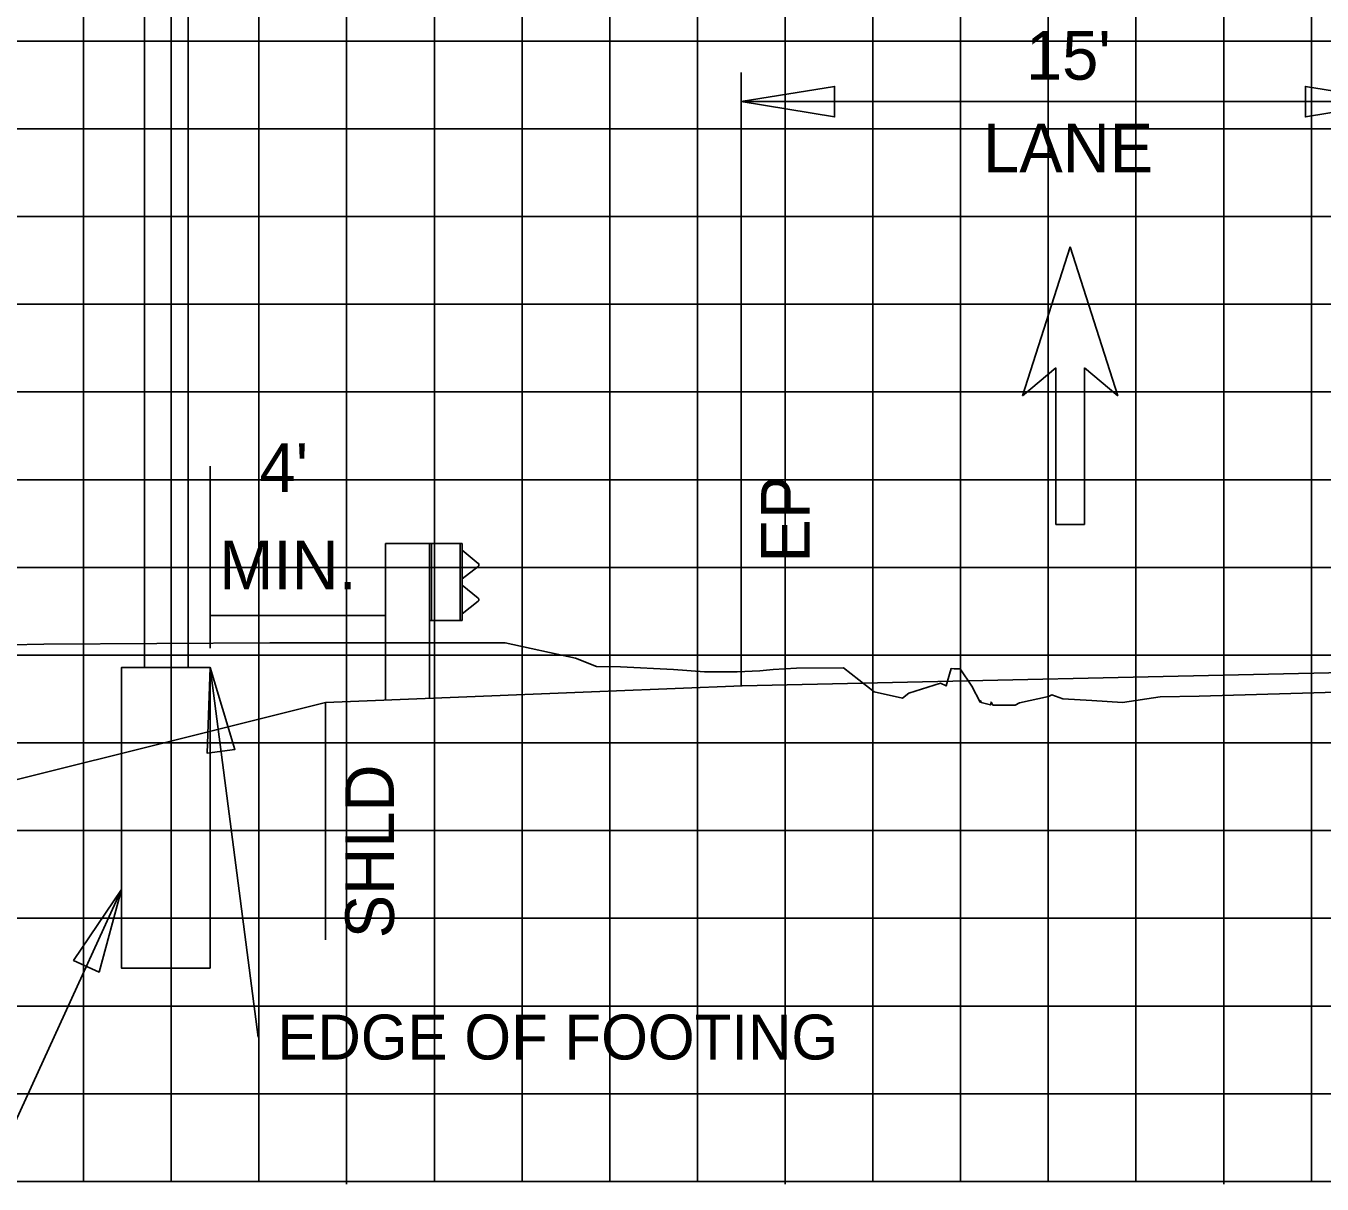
# Model space of a CAD drawing. Extents: x 2193008 to 2198143, y 1236112 to 1237864.
# Drawn here: x 2196287.39 to 2196316.95, y 1237258.05 to 1237284.45 of the extents above; entities that cross this region are included whole.
import ezdxf

# ---------------------------------------------------------------- set-up
doc = ezdxf.new("R2010")
doc.units = 0
for name, color, linetype in [('3', 7, 'Continuous'), ('60', 7, 'Continuous'), ('GSDIMS', 7, 'Continuous'), ('Level 1', 7, 'Continuous'), ('Level 28', 7, 'Continuous'), ('Level 55', 7, 'Continuous'), ('Level 61', 7, 'Continuous'), ('M-ROADS', 7, 'Continuous'), ('V7Level1', 7, 'Continuous')]:
    doc.layers.add(name, color=color, linetype=linetype)

msp = doc.modelspace()

# ---------------------------------------------------------------- linework, layer by layer
at = {"layer": '3'}
for p, q in [((2196290.096, 1237296.957), (2196290.096, 1237269.821)), ((2196291.096, 1237296.957), (2196291.096, 1237269.821)), ((2196303.707, 1237269.408), (2196303.707, 1237283.389)), ((2196291.596, 1237270.262), (2196291.596, 1237274.414)), ((2196289.572, 1237269.821), (2196291.596, 1237269.821)), ((2196289.572, 1237262.969), (2196289.572, 1237269.821)), ((2196291.596, 1237262.969), (2196291.596, 1237269.821)), ((2196292.689, 1237261.395), (2196291.596, 1237269.821)), ((2196287.146, 1237259.458), (2196289.572, 1237264.76)), ((2196289.572, 1237262.969), (2196291.596, 1237262.969))]:
    msp.add_line(p, q, dxfattribs=at)
at = {"layer": '60'}
for p, q in [((2196394.707, 1237258.106), (2196264.707, 1237258.106)), ((2196294.707, 1237258.046), (2196294.707, 1237258.106)), ((2196304.707, 1237258.046), (2196304.707, 1237258.106)), ((2196314.707, 1237258.046), (2196314.707, 1237258.106))]:
    msp.add_line(p, q, dxfattribs=at)
for points in [[(2196294.223, 1237269.028), (2196299.723, 1237269.248), (2196300.668, 1237269.286), (2196303.723, 1237269.408), (2196318.131, 1237269.725), (2196349.707, 1237270.42)], [(2196294.223, 1237269.028), (2196283.723, 1237266.403), (2196279.707, 1237266.403)]]:
    msp.add_lwpolyline(points, dxfattribs=at)
at = {"layer": 'GSDIMS'}
for p, q in [((2196318.707, 1237282.726), (2196303.707, 1237282.726)), ((2196294.223, 1237263.614), (2196294.223, 1237269.028))]:
    msp.add_line(p, q, dxfattribs=at)
for points in [[(2196303.707, 1237282.726), (2196305.835, 1237282.379), (2196305.835, 1237283.073)], [(2196318.698, 1237282.726), (2196316.569, 1237282.379), (2196316.569, 1237283.073)], [(2196291.596, 1237269.821), (2196292.161, 1237267.956), (2196291.526, 1237267.874)], [(2196289.572, 1237264.76), (2196288.481, 1237263.146), (2196289.063, 1237262.879)]]:
    msp.add_lwpolyline(points, close=True, dxfattribs=at)
at = {"layer": 'Level 1'}
for p, q in [((2196295.593, 1237272.648), (2196295.593, 1237269.083)), ((2196295.593, 1237272.648), (2196297.343, 1237272.648)), ((2196296.593, 1237272.648), (2196296.593, 1237269.123)), ((2196296.643, 1237272.648), (2196296.643, 1237270.898)), ((2196297.293, 1237272.648), (2196297.293, 1237270.898)), ((2196297.343, 1237272.648), (2196297.343, 1237270.898)), ((2196297.343, 1237272.498), (2196297.709, 1237272.199)), ((2196297.708, 1237272.128), (2196297.343, 1237271.843)), ((2196297.343, 1237271.703), (2196297.709, 1237271.404)), ((2196297.708, 1237271.333), (2196297.343, 1237271.048)), ((2196296.593, 1237270.898), (2196297.343, 1237270.898))]:
    msp.add_line(p, q, dxfattribs=at)
for centre in [(2196297.674, 1237272.164), (2196297.674, 1237271.369)]:
    msp.add_arc(centre, 0.05, 313.3792, 45, dxfattribs=at)
at = {"layer": 'Level 28'}
for p, q in [((2196310.117, 1237276.019), (2196311.207, 1237279.417)), ((2196311.207, 1237279.417), (2196312.296, 1237276.019)), ((2196310.88, 1237276.658), (2196310.117, 1237276.019)), ((2196310.88, 1237273.087), (2196310.88, 1237276.658)), ((2196312.296, 1237276.019), (2196311.533, 1237276.658)), ((2196311.533, 1237276.658), (2196311.533, 1237273.087)), ((2196311.533, 1237273.087), (2196310.88, 1237273.087))]:
    msp.add_line(p, q, dxfattribs=at)
at = {"layer": 'Level 61'}
msp.add_line((2196295.593, 1237271.012), (2196291.596, 1237271.012), dxfattribs=at)
at = {"layer": 'M-ROADS'}
for p, q in [((2196288.707, 1237258.106), (2196288.707, 1237318.106)), ((2196290.707, 1237258.106), (2196290.707, 1237318.106)), ((2196292.707, 1237258.106), (2196292.707, 1237318.106)), ((2196294.707, 1237258.106), (2196294.707, 1237318.106)), ((2196296.707, 1237258.106), (2196296.707, 1237318.106)), ((2196298.707, 1237258.106), (2196298.707, 1237318.106)), ((2196300.707, 1237258.106), (2196300.707, 1237318.106)), ((2196302.707, 1237258.106), (2196302.707, 1237318.106)), ((2196304.707, 1237258.106), (2196304.707, 1237318.106)), ((2196306.707, 1237258.106), (2196306.707, 1237318.106)), ((2196308.707, 1237258.106), (2196308.707, 1237318.106)), ((2196310.707, 1237258.106), (2196310.707, 1237318.106)), ((2196312.707, 1237258.106), (2196312.707, 1237318.106)), ((2196314.707, 1237258.106), (2196314.707, 1237318.106)), ((2196316.707, 1237258.106), (2196316.707, 1237318.106)), ((2196394.707, 1237284.106), (2196264.707, 1237284.106)), ((2196394.707, 1237282.106), (2196264.707, 1237282.106)), ((2196394.707, 1237280.106), (2196264.707, 1237280.106)), ((2196394.707, 1237278.106), (2196264.707, 1237278.106)), ((2196394.707, 1237276.106), (2196264.707, 1237276.106)), ((2196394.707, 1237274.106), (2196264.707, 1237274.106)), ((2196394.707, 1237272.106), (2196264.707, 1237272.106)), ((2196394.707, 1237270.106), (2196264.707, 1237270.106)), ((2196394.707, 1237268.106), (2196264.707, 1237268.106)), ((2196394.707, 1237266.106), (2196264.707, 1237266.106)), ((2196394.707, 1237264.106), (2196264.707, 1237264.106)), ((2196394.707, 1237262.106), (2196264.707, 1237262.106)), ((2196394.707, 1237260.106), (2196264.707, 1237260.106)), ((2196394.707, 1237258.106), (2196264.707, 1237258.106))]:
    msp.add_line(p, q, dxfattribs=at)
msp.add_lwpolyline([(2196277.811, 1237270.16), (2196287.803, 1237270.353), (2196292.953, 1237270.386), (2196293.927, 1237270.386), (2196294.794, 1237270.386), (2196294.977, 1237270.386), (2196295.611, 1237270.386), (2196296.278, 1237270.386), (2196296.47, 1237270.386), (2196297.383, 1237270.386), (2196298.325, 1237270.386), (2196299.928, 1237270.04), (2196300.408, 1237269.847), (2196300.953, 1237269.838), (2196302.161, 1237269.781), (2196302.868, 1237269.726), (2196303.616, 1237269.726), (2196304.129, 1237269.75), (2196304.433, 1237269.781), (2196304.963, 1237269.81), (2196306.034, 1237269.817), (2196306.734, 1237269.271), (2196307.383, 1237269.128), (2196307.529, 1237269.24), (2196308.248, 1237269.465), (2196308.38, 1237269.406), (2196308.452, 1237269.671), (2196308.49, 1237269.8), (2196308.564, 1237269.796), (2196308.696, 1237269.796), (2196308.967, 1237269.399), (2196309.157, 1237269.032), (2196309.168, 1237269.066), (2196309.178, 1237269.027), (2196309.386, 1237268.972), (2196309.401, 1237269.036), (2196309.445, 1237268.966), (2196309.592, 1237268.966), (2196309.839, 1237268.966), (2196309.95, 1237268.966), (2196310.053, 1237269.016), (2196310.714, 1237269.165), (2196310.791, 1237269.203), (2196311.036, 1237269.113), (2196311.702, 1237269.068), (2196312.398, 1237269.025), (2196313.261, 1237269.158), (2196314.149, 1237269.173), (2196320.161, 1237269.348)], dxfattribs=at)
at = {"layer": 'V7Level1'}
msp.add_lwpolyline([(2196291.596, 1237262.969), (2196289.572, 1237262.969), (2196289.572, 1237269.821), (2196291.596, 1237269.821)], close=True, dxfattribs=at)

# ---------------------------------------------------------------- texts
at = {"layer": 'Level 55'}
for s, height, p in [("15'", 1.1105, (2196310.197, 1237283.226)), ('LANE', 1.1105, (2196309.221, 1237281.116)), ("4'", 1.1105, (2196292.72, 1237273.825)), ('MIN.', 1.1105, (2196291.801, 1237271.604)), ('EDGE OF FOOTING', 1.02464, (2196293.127, 1237260.886))]:
    msp.add_text(s, height=height, dxfattribs=at).set_placement(p)
for s, p in [('EP', (2196305.269, 1237272.217)), ('SHLD', (2196295.786, 1237263.65))]:
    msp.add_text(s, height=1.1105, rotation=90, dxfattribs=at).set_placement(p)

doc.saveas('drawing.dxf')
